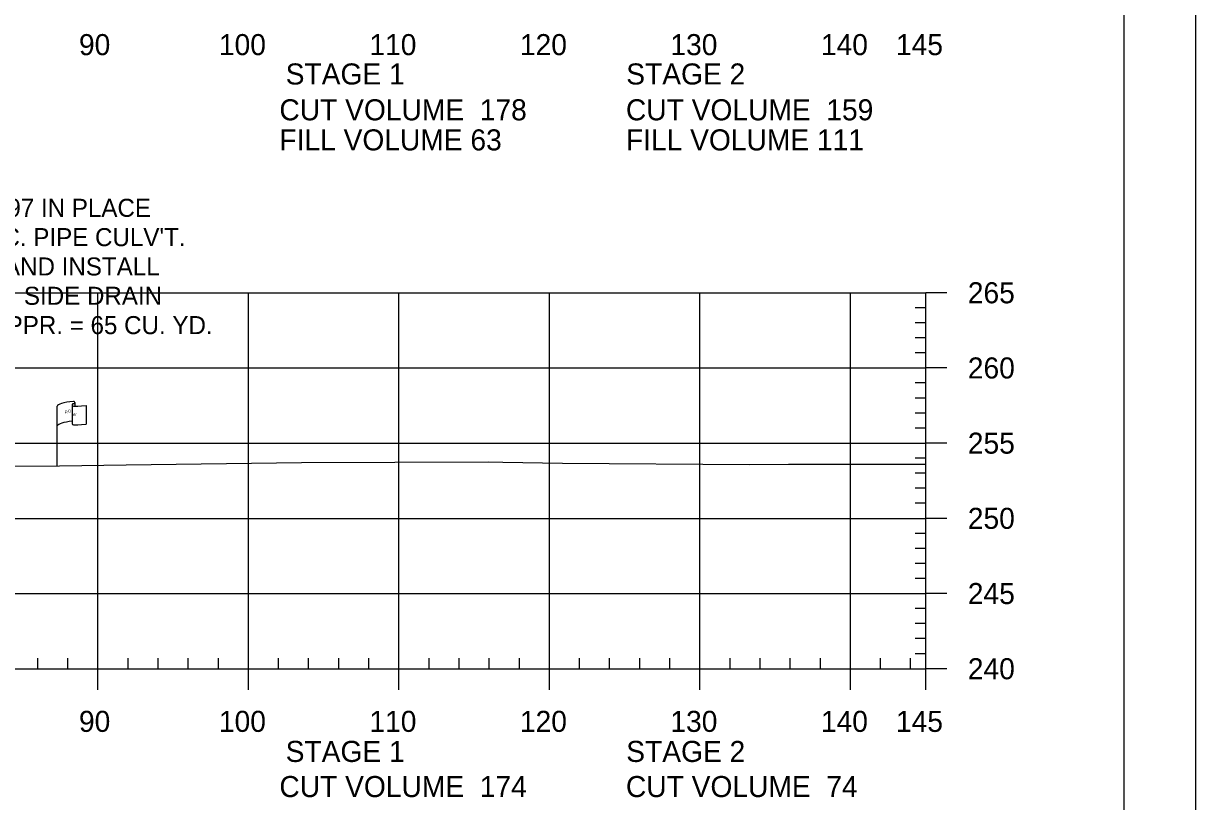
# Model space of a CAD drawing. Extents: x 1365647 to 1367999, y 387113 to 400173.
# Drawn here: x 1365979.1 to 1366057, y 393025.7 to 393077.4 of the extents above; entities that cross this region are included whole.
import ezdxf

# ---------------------------------------------------------------- set-up
doc = ezdxf.new("R2010")
doc.units = 0
for name, color, linetype in [('E_Existing ROW', 7, 'Continuous'), ('R_Axis', 7, 'Continuous'), ('R_Axis Annot', 7, 'Continuous'), ('R_Border', 7, 'Continuous'), ('R_Draft', 7, 'Continuous'), ('R_Exist Surface', 7, 'Continuous'), ('R_Grid', 7, 'Continuous'), ('R_No Plot', 7, 'Continuous')]:
    doc.layers.add(name, color=color, linetype=linetype)

msp = doc.modelspace()

# ---------------------------------------------------------------- linework, layer by layer
at = {"layer": 'E_Existing ROW'}
for p, q in [((1365981.387, 393048.005), (1365981.387, 393051.956)), ((1365982.383, 393052.051), (1365982.383, 393052.037)), ((1365982.383, 393052.037), (1365982.383, 393050.811)), ((1365982.55, 393052.207), (1365982.55, 393051.966)), ((1365983.318, 393052.013), (1365983.318, 393050.773))]:
    msp.add_line(p, q, dxfattribs=at)
for centre, radius, start, end in [((1365982.46, 393052.051), 0.078, 88.6458, 274.28284), ((1365982.472, 393052.207), 0.0783, 263.07118, 93.95638), ((1365982.461, 393050.811), 0.0783, 180, 273.95638)]:
    msp.add_arc(centre, radius, start, end, dxfattribs=at)
for centre, major_axis, ratio, start_param, end_param in [((1365982.969, 393052), (-1.582, -0.043), 0.19887, 5.030368, 6.283185), ((1365983.677, 393052.115), (-1.227, -0.134), 0.052933, 0.159456, 1.268315), ((1365982.964, 393050.681), (-1.582, -0.043), 0.19887, 5.083035, 6.194897), ((1365983.677, 393050.875), (-1.227, -0.134), 0.052933, 0.159456, 1.268315)]:
    msp.add_ellipse(centre, major_axis=major_axis, ratio=ratio, start_param=start_param, end_param=end_param, dxfattribs=at)
at = {"layer": 'R_Axis'}
for p, q in [((1366039.095, 393034.505), (1366039.095, 393059.505)), ((1366040.495, 393059.505), (1366039.095, 393059.505)), ((1366039.095, 393058.505), (1366038.395, 393058.505)), ((1366039.095, 393057.505), (1366038.395, 393057.505)), ((1366039.095, 393056.505), (1366038.395, 393056.505)), ((1366039.095, 393055.505), (1366038.395, 393055.505)), ((1366040.495, 393054.505), (1366039.095, 393054.505)), ((1366039.095, 393053.505), (1366038.395, 393053.505)), ((1366039.095, 393052.505), (1366038.395, 393052.505)), ((1366039.095, 393051.505), (1366038.395, 393051.505)), ((1366039.095, 393050.505), (1366038.395, 393050.505)), ((1366040.495, 393049.505), (1366039.095, 393049.505)), ((1366039.095, 393048.505), (1366038.395, 393048.505)), ((1366039.095, 393047.505), (1366038.395, 393047.505)), ((1366039.095, 393046.505), (1366038.395, 393046.505)), ((1366039.095, 393045.505), (1366038.395, 393045.505)), ((1366040.495, 393044.505), (1366039.095, 393044.505)), ((1366039.095, 393043.505), (1366038.395, 393043.505)), ((1366039.095, 393042.505), (1366038.395, 393042.505)), ((1366039.095, 393041.505), (1366038.395, 393041.505)), ((1366039.095, 393040.505), (1366038.395, 393040.505)), ((1366040.495, 393039.505), (1366039.095, 393039.505)), ((1366039.095, 393038.505), (1366038.395, 393038.505)), ((1366039.095, 393037.505), (1366038.395, 393037.505)), ((1366039.095, 393036.505), (1366038.395, 393036.505)), ((1366039.095, 393035.505), (1366038.395, 393035.505)), ((1365980.095, 393034.505), (1365980.095, 393035.205)), ((1365982.095, 393034.505), (1365982.095, 393035.205)), ((1365986.095, 393034.505), (1365986.095, 393035.205)), ((1365988.095, 393034.505), (1365988.095, 393035.205)), ((1365990.095, 393034.505), (1365990.095, 393035.205)), ((1365992.095, 393034.505), (1365992.095, 393035.205)), ((1365996.095, 393034.505), (1365996.095, 393035.205)), ((1365998.095, 393034.505), (1365998.095, 393035.205)), ((1366000.095, 393034.505), (1366000.095, 393035.205)), ((1366002.095, 393034.505), (1366002.095, 393035.205)), ((1366006.095, 393034.505), (1366006.095, 393035.205)), ((1366008.095, 393034.505), (1366008.095, 393035.205)), ((1366010.095, 393034.505), (1366010.095, 393035.205)), ((1366012.095, 393034.505), (1366012.095, 393035.205)), ((1366016.095, 393034.505), (1366016.095, 393035.205)), ((1366018.095, 393034.505), (1366018.095, 393035.205)), ((1366020.095, 393034.505), (1366020.095, 393035.205)), ((1366022.095, 393034.505), (1366022.095, 393035.205)), ((1366026.095, 393034.505), (1366026.095, 393035.205)), ((1366028.095, 393034.505), (1366028.095, 393035.205)), ((1366030.095, 393034.505), (1366030.095, 393035.205)), ((1366032.095, 393034.505), (1366032.095, 393035.205)), ((1366036.095, 393034.505), (1366036.095, 393035.205)), ((1366038.095, 393034.505), (1366038.095, 393035.205)), ((1365749.095, 393034.505), (1366039.095, 393034.505)), ((1365984.095, 393033.105), (1365984.095, 393034.505)), ((1365994.095, 393033.105), (1365994.095, 393034.505)), ((1366004.095, 393033.105), (1366004.095, 393034.505)), ((1366014.095, 393033.105), (1366014.095, 393034.505)), ((1366024.095, 393033.105), (1366024.095, 393034.505)), ((1366034.095, 393033.105), (1366034.095, 393034.505)), ((1366039.095, 393033.105), (1366039.095, 393034.505)), ((1366040.495, 393034.505), (1366039.095, 393034.505))]:
    msp.add_line(p, q, dxfattribs=at)
at = {"layer": 'R_Border'}
msp.add_line((1366052.275, 392923.505), (1366052.275, 393128.965), dxfattribs=at)
at = {"layer": 'R_Exist Surface'}
msp.add_lwpolyline([(1365964.849, 393047.974), (1365981.53, 393048.006), (1365985.977, 393048.065), (1365997.614, 393048.225), (1366010.024, 393048.264), (1366010.993, 393048.244), (1366014.952, 393048.165), (1366027.393, 393048.09), (1366029.982, 393048.113), (1366038.212, 393048.113), (1366039.095, 393048.112)], dxfattribs=at)
at = {"layer": 'R_Grid'}
for p, q in [((1365749.095, 393059.505), (1366039.095, 393059.505)), ((1365984.095, 393034.505), (1365984.095, 393059.505)), ((1365994.095, 393034.505), (1365994.095, 393059.505)), ((1366004.095, 393034.505), (1366004.095, 393059.505)), ((1366014.095, 393034.505), (1366014.095, 393059.505)), ((1366024.095, 393034.505), (1366024.095, 393059.505)), ((1366034.095, 393034.505), (1366034.095, 393059.505)), ((1366039.095, 393034.505), (1366039.095, 393059.505)), ((1365749.095, 393054.505), (1366039.095, 393054.505)), ((1365749.095, 393049.505), (1366039.095, 393049.505)), ((1365749.095, 393044.505), (1366039.095, 393044.505)), ((1365749.095, 393039.505), (1366039.095, 393039.505)), ((1365749.095, 393034.505), (1366039.095, 393034.505))]:
    msp.add_line(p, q, dxfattribs=at)
at = {"layer": 'R_No Plot'}
msp.add_lwpolyline([(1365723.687, 393132.859), (1366057.027, 393132.859), (1366057.027, 392919.522), (1365723.687, 392919.522)], close=True, dxfattribs=at)

# ---------------------------------------------------------------- texts
at = {"layer": 'E_Existing ROW'}
for s, height, rotation, p in [('DWB 11-9-07', 0.001, 90, (1365982.55, 393051.967)), ('R ', 0.2, 9.98841, (1365981.907, 393051.458)), (' O', 0.2, 9.98841, (1365982.052, 393051.503)), ('W', 0.2, 351.17882, (1365982.382, 393051.334)), ('DWB 11-9-07', 0.001, 5.07169, (1365983.308, 393050.773)), ('DWB 11-9-07', 0.001, 90, (1365981.387, 393048.006))]:
    msp.add_text(s, height=height, rotation=rotation, dxfattribs=at).set_placement(p)
at = {"layer": 'R_Axis Annot'}
for s, p in [('90', (1365982.833, 393075.305)), ('100', (1365992.133, 393075.305)), ('110', (1366002.133, 393075.305)), ('120', (1366012.133, 393075.305)), ('130', (1366022.133, 393075.305)), ('140', (1366032.133, 393075.305)), ('145', (1366037.121, 393075.305)), ('STAGE 1', (1365996.57, 393073.354)), ('STAGE 2', (1366019.198, 393073.354)), ('CUT VOLUME  178', (1365996.152, 393070.971)), ('CUT VOLUME  159', (1366019.178, 393070.971)), ('FILL VOLUME 63', (1365996.152, 393068.971)), ('FILL VOLUME 111', (1366019.178, 393068.971)), ('265', (1366041.895, 393058.805)), ('260', (1366041.895, 393053.805)), ('255', (1366041.895, 393048.805)), ('250', (1366041.895, 393043.805)), ('245', (1366041.895, 393038.805)), ('240', (1366041.895, 393033.805)), ('90', (1365982.833, 393030.305)), ('100', (1365992.133, 393030.305)), ('110', (1366002.133, 393030.305)), ('120', (1366012.133, 393030.305)), ('130', (1366022.133, 393030.305)), ('140', (1366032.133, 393030.305)), ('145', (1366037.121, 393030.305)), ('STAGE 1', (1365996.57, 393028.306)), ('STAGE 2', (1366019.198, 393028.306)), ('CUT VOLUME  174', (1365996.152, 393025.971)), ('CUT VOLUME  74', (1366019.178, 393025.971))]:
    msp.add_text(s, height=1.4, dxfattribs=at).set_placement(p)
at = {"layer": 'R_Draft'}
for s, p in [('STA. 238+97 IN PLACE', (1365970.45, 393064.554)), ('24"x16\' R.C. PIPE CULV\'T.', (1365970.45, 393062.604)), ('REMOVE AND INSTALL ', (1365970.45, 393060.654)), ('24"x34\' RT. SIDE DRAIN', (1365970.45, 393058.704)), ('CONST. APPR. = 65 CU. YD.', (1365970.45, 393056.754))]:
    msp.add_text(s, height=1.2, rotation=360, dxfattribs=at).set_placement(p)

doc.saveas('drawing.dxf')
